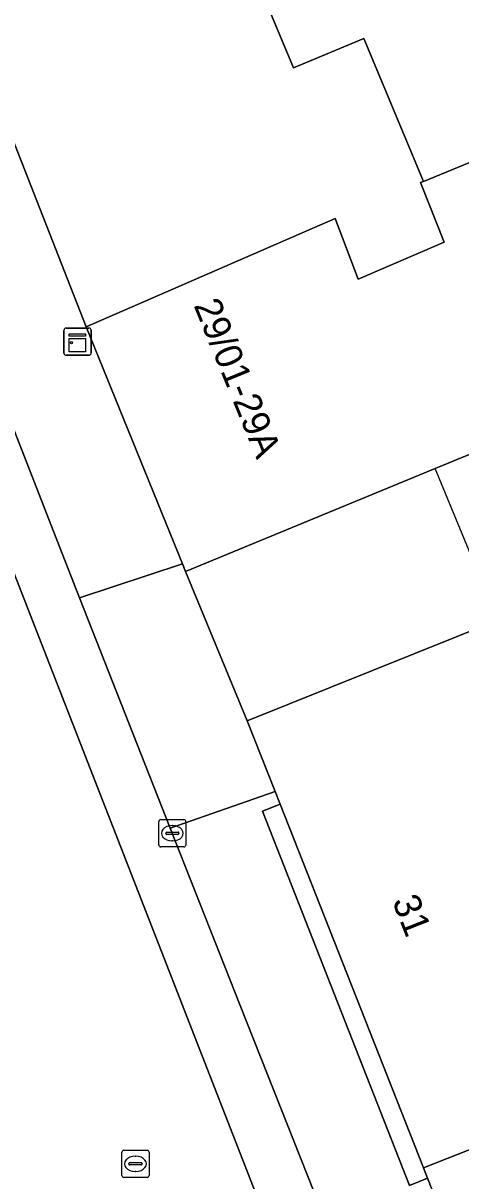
# Model space of a CAD drawing. Extents: x 161087 to 161926, y 382572 to 383873.
# Drawn here: x 161772.82 to 161788.94, y 382644.88 to 382687.49 of the extents above; entities that cross this region are included whole.
import ezdxf

# ---------------------------------------------------------------- set-up
doc = ezdxf.new("R2010")
doc.units = 0
for name, color, linetype in [('IMGEO_Erf', 7, 'Continuous'), ('IMGEO_Kast', 7, 'Continuous'), ('IMGEO_Kolk', 7, 'Continuous'), ('IMGEO_Pand', 7, 'Continuous'), ('IMGEO_Pand_nummerreeks', 7, 'Continuous'), ('IMGEO_Pand_overbouw', 7, 'Continuous'), ('IMGEO_Parkeervlak_open', 7, 'Continuous'), ('IMGEO_Rijbaan_lokaal_open', 7, 'Continuous'), ('IMGEO_Rioolput', 7, 'Continuous'), ('IMGEO_Voetpad_open', 7, 'Continuous')]:
    doc.layers.add(name, color=color, linetype=linetype)

msp = doc.modelspace()

# ---------------------------------------------------------------- linework, layer by layer
at = {"layer": 'IMGEO_Erf'}
msp.add_lwpolyline([(161761.433, 382712.304), (161771.278, 382686.152), (161775.138, 382676.312), (161784.309, 382680.293), (161785.157, 382678.061), (161788.325, 382679.432), (161787.455, 382681.618), (161787.565, 382681.664), (161785.359, 382686.926), (161782.775, 382685.843), (161778.499, 382696.044), (161774.101, 382706.534), (161778.153, 382708.232), (161777.137, 382710.655)], dxfattribs=at)
msp.add_lwpolyline([(161810.963, 382657.741), (161814.973, 382660.691), (161802.286, 382677.941), (161801.952, 382678.394), (161799.757, 382677.491), (161799.979, 382676.953), (161800.307, 382676.156), (161787.995, 382671.093), (161778.798, 382667.31), (161781.07, 382661.815), (161790.297, 382665.51), (161793.107, 382666.634), (161792.609, 382667.879), (161797.252, 382669.737), (161801.407, 382671.4)], close=True, dxfattribs=at)
at = {"layer": 'IMGEO_Kast'}
for p, q in [((161774.4, 382676.263), (161775.241, 382676.263)), ((161775.241, 382676.263), (161774.4, 382676.263)), ((161774.325, 382675.338), (161774.325, 382676.179)), ((161774.325, 382676.179), (161774.325, 382675.338)), ((161775.325, 382676.188), (161775.325, 382675.347)), ((161775.325, 382675.347), (161775.325, 382676.188)), ((161775.25, 382675.263), (161774.409, 382675.263)), ((161774.409, 382675.263), (161775.25, 382675.263))]:
    msp.add_line(p, q, dxfattribs=at)
for points in [[(161774.52, 382676.053), (161775.12, 382676.053), (161775.12, 382675.968), (161774.52, 382675.968), (161774.52, 382676.053)], [(161774.52, 382675.878), (161775.12, 382675.878), (161775.12, 382675.389), (161774.52, 382675.389), (161774.52, 382675.878)]]:
    msp.add_lwpolyline(points, dxfattribs=at)
msp.add_circle((161774.604, 382675.727), 0.0377, dxfattribs=at)
for centre, start, end in [((161774.403, 382676.185), 92.4484, 184.2845), ((161774.403, 382676.185), 92.4484, 184.2845), ((161775.247, 382676.185), 2.4484, 94.2845), ((161775.247, 382676.185), 2.4484, 94.2845), ((161774.403, 382675.341), 182.4484, 274.2845), ((161774.403, 382675.341), 182.4484, 274.2845), ((161775.247, 382675.341), 272.4484, 4.2845), ((161775.247, 382675.341), 272.4484, 4.2845)]:
    msp.add_arc(centre, 0.0779, start, end, dxfattribs=at)
at = {"layer": 'IMGEO_Kolk'}
for p, q in [((161777.814, 382657.246), (161777.814, 382658.098)), ((161777.889, 382658.172), (161778.741, 382658.172)), ((161778.302, 382657.952), (161778.327, 382657.952)), ((161778.815, 382658.098), (161778.815, 382657.246)), ((161778.073, 382657.666), (161778.073, 382657.678)), ((161778.511, 382657.629), (161778.113, 382657.629)), ((161778.116, 382657.715), (161778.514, 382657.715)), ((161778.557, 382657.678), (161778.557, 382657.666)), ((161778.741, 382657.172), (161777.889, 382657.172)), ((161778.325, 382657.392), (161778.3, 382657.392))]:
    msp.add_line(p, q, dxfattribs=at)
for points in [[(161777.814, 382657.246), (161777.814, 382658.098)], [(161777.889, 382658.172), (161778.741, 382658.172)], [(161778.815, 382658.098), (161778.815, 382657.246)], [(161778.741, 382657.172), (161777.889, 382657.172)]]:
    msp.add_lwpolyline(points, dxfattribs=at)
for centre, radius, start, end in [((161777.891, 382658.096), 0.0765, 91.552, 178.448), ((161777.891, 382658.096), 0.0765, 91.552, 178.448), ((161778.739, 382658.096), 0.0765, 1.552, 88.448), ((161778.739, 382658.096), 0.0765, 1.552, 88.448), ((161778.113, 382657.675), 0.0403, 85.8775, 175.7526), ((161778.11, 382657.665), 0.0366, 178.938, 274.7102), ((161778.514, 382657.672), 0.043, 264.8664, 352.4533), ((161778.518, 382657.677), 0.0386, 1.7309, 96.639), ((161777.891, 382657.248), 0.0765, 181.552, 268.448), ((161777.891, 382657.248), 0.0765, 181.552, 268.448), ((161778.739, 382657.248), 0.0765, 271.552, 358.448), ((161778.739, 382657.248), 0.0765, 271.552, 358.448)]:
    msp.add_arc(centre, radius, start, end, dxfattribs=at)
for centre, major_axis, ratio, start_param, end_param in [((161778.301, 382657.672), (-0.387, 0.002), 0.722429, 4.712389, 7.853982), ((161778.326, 382657.672), (-0.39, 0.002), 0.717154, 1.570796, 4.712389)]:
    msp.add_ellipse(centre, major_axis=major_axis, ratio=ratio, start_param=start_param, end_param=end_param, dxfattribs=at)
at = {"layer": 'IMGEO_Pand'}
for points in [[(161787.005, 382699.938), (161786.368, 382699.671), (161786.485, 382699.392), (161778.499, 382696.044), (161782.775, 382685.843), (161785.359, 382686.926), (161787.565, 382681.664), (161799.037, 382686.381), (161802.422, 382687.8), (161800.074, 382693.401), (161794.866, 382691.218), (161790.689, 382701.182), (161787.112, 382699.682)], [(161810.963, 382657.741), (161801.407, 382671.4), (161797.252, 382669.737), (161792.609, 382667.879), (161793.107, 382666.634), (161790.297, 382665.51), (161781.07, 382661.815), (161782.097, 382659.209), (161782.281, 382658.743), (161787.559, 382645.353), (161811.28, 382654.704), (161811.068, 382655.241), (161812.431, 382655.769), (161812.234, 382655.924)], [(161819.381, 382650.11), (161816.781, 382654.482), (161815.327, 382656.927), (161812.431, 382655.769), (161811.068, 382655.241), (161811.28, 382654.704), (161787.559, 382645.353), (161787.709, 382644.974), (161790.217, 382638.612), (161814.709, 382648.268)]]:
    msp.add_lwpolyline(points, close=True, dxfattribs=at)
msp.add_lwpolyline([(161799.037, 382686.381), (161787.565, 382681.664), (161787.455, 382681.618), (161788.325, 382679.432), (161785.157, 382678.061), (161784.309, 382680.293), (161775.138, 382676.312), (161778.684, 382667.591), (161778.798, 382667.31), (161787.995, 382671.093), (161800.307, 382676.156)], dxfattribs=at)
at = {"layer": 'IMGEO_Pand_overbouw'}
msp.add_lwpolyline([(161787.995, 382671.093), (161778.798, 382667.31), (161781.07, 382661.815), (161790.297, 382665.51)], close=True, dxfattribs=at)
at = {"layer": 'IMGEO_Parkeervlak_open'}
msp.add_lwpolyline([(161742.826, 382742.772), (161754.209, 382713.572), (161768.441, 382677.581), (161785.32, 382634.34), (161787.244, 382635.106), (161780.81, 382651.335), (161778.239, 382657.862), (161774.899, 382666.339), (161773.946, 382668.758), (161770.928, 382676.475), (161768.074, 382683.775), (161767.169, 382686.089), (161763.685, 382694.956), (161761.824, 382699.694), (161761.163, 382701.376), (161759.331, 382706.124), (161758.324, 382708.735), (161755.146, 382716.973)], dxfattribs=at)
at = {"layer": 'IMGEO_Rijbaan_lokaal_open'}
msp.add_lwpolyline([(161789.785, 382625.062), (161790.242, 382626.794), (161790.211, 382627.501), (161789.724, 382628.692), (161789.273, 382629.791), (161788.28, 382632.38), (161787.244, 382635.106), (161785.32, 382634.34), (161768.441, 382677.581), (161754.209, 382713.572)], dxfattribs=at)
at = {"layer": 'IMGEO_Rioolput'}
for p, q in [((161776.532, 382646.006), (161777.384, 382646.006)), ((161776.457, 382645.08), (161776.457, 382645.932)), ((161776.759, 382645.549), (161777.157, 382645.549)), ((161776.945, 382645.786), (161776.97, 382645.786)), ((161777.458, 382645.932), (161777.458, 382645.08)), ((161776.716, 382645.5), (161776.716, 382645.512)), ((161777.154, 382645.463), (161776.756, 382645.463)), ((161776.968, 382645.226), (161776.943, 382645.226)), ((161777.2, 382645.512), (161777.2, 382645.5)), ((161777.384, 382645.006), (161776.532, 382645.006))]:
    msp.add_line(p, q, dxfattribs=at)
for points in [[(161776.532, 382646.006), (161777.384, 382646.006)], [(161776.457, 382645.08), (161776.457, 382645.932)], [(161777.458, 382645.932), (161777.458, 382645.08)], [(161777.384, 382645.006), (161776.532, 382645.006)]]:
    msp.add_lwpolyline(points, dxfattribs=at)
for centre, radius, start, end in [((161776.534, 382645.93), 0.0765, 91.552, 178.448), ((161776.534, 382645.93), 0.0765, 91.552, 178.448), ((161777.382, 382645.93), 0.0765, 1.552, 88.448), ((161777.382, 382645.93), 0.0765, 1.552, 88.448), ((161776.756, 382645.509), 0.0403, 85.8775, 175.7526), ((161777.161, 382645.511), 0.0386, 1.7309, 96.639), ((161776.753, 382645.499), 0.0366, 178.938, 274.7102), ((161777.157, 382645.506), 0.043, 264.8664, 352.4533), ((161776.534, 382645.082), 0.0765, 181.552, 268.448), ((161776.534, 382645.082), 0.0765, 181.552, 268.448), ((161777.382, 382645.082), 0.0765, 271.552, 358.448), ((161777.382, 382645.082), 0.0765, 271.552, 358.448)]:
    msp.add_arc(centre, radius, start, end, dxfattribs=at)
for centre, major_axis, ratio, start_param, end_param in [((161776.944, 382645.506), (-0.387, 0.002), 0.722429, 4.712389, 7.853982), ((161776.969, 382645.506), (-0.39, 0.002), 0.717154, 1.570796, 4.712389)]:
    msp.add_ellipse(centre, major_axis=major_axis, ratio=ratio, start_param=start_param, end_param=end_param, dxfattribs=at)
at = {"layer": 'IMGEO_Voetpad_open'}
for points in [[(161755.146, 382716.973), (161758.324, 382708.735), (161759.331, 382706.124), (161761.163, 382701.376), (161761.824, 382699.694), (161762.883, 382700.082), (161764.753, 382695.333), (161763.685, 382694.956), (161767.169, 382686.089), (161768.074, 382683.775), (161768.54, 382683.955), (161771.394, 382676.655), (161770.928, 382676.475), (161773.946, 382668.758), (161774.899, 382666.339), (161778.684, 382667.591), (161775.138, 382676.312), (161771.278, 382686.152), (161761.433, 382712.304)], [(161790.217, 382638.612), (161787.709, 382644.974), (161787.042, 382644.713), (161781.631, 382658.488), (161782.281, 382658.743), (161782.097, 382659.209), (161778.239, 382657.862), (161780.81, 382651.335), (161787.244, 382635.106), (161788.28, 382632.38), (161789.273, 382629.791), (161789.724, 382628.692), (161790.211, 382627.501), (161790.242, 382626.794), (161789.785, 382625.062)]]:
    msp.add_lwpolyline(points, dxfattribs=at)
for points in [[(161778.684, 382667.591), (161774.899, 382666.339), (161778.239, 382657.862), (161782.097, 382659.209), (161781.07, 382661.815), (161778.798, 382667.31)], [(161781.631, 382658.488), (161787.042, 382644.713), (161787.709, 382644.974), (161787.559, 382645.353), (161782.281, 382658.743)]]:
    msp.add_lwpolyline(points, close=True, dxfattribs=at)

# ---------------------------------------------------------------- texts
at = {"layer": 'IMGEO_Pand_nummerreeks'}
for s, rotation, p in [('29/01-29A', 292.2878, (161779.089, 382677.106)), ('31', 291.5147, (161786.398, 382655.172))]:
    msp.add_text(s, height=1, rotation=rotation, dxfattribs=at).set_placement(p)

doc.saveas('drawing.dxf')
